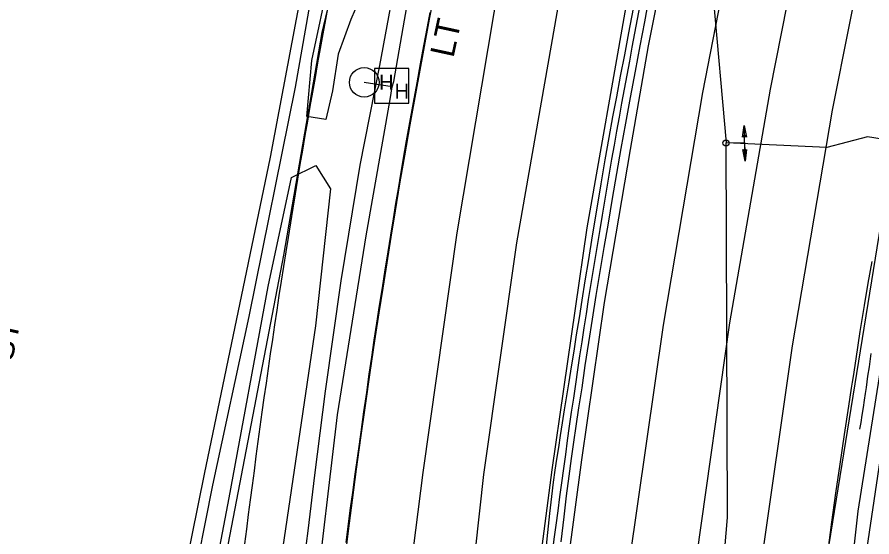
# Model space of a CAD drawing. Extents: x 2100323 to 2109811, y 740376 to 749755.
# Drawn here: x 2105907.6 to 2106049.9, y 742793.5 to 742880 of the extents above; entities that cross this region are included whole.
import ezdxf

# ---------------------------------------------------------------- set-up
doc = ezdxf.new("R2010")
doc.units = 0
for name, color, linetype in [('Exist Horizontal Alignment', 7, 'Continuous'), ('Exist Other Culture Fence Line', 7, 'Continuous'), ('Exist Right of Way Line', 7, 'Continuous'), ('Exist Roads Curbs', 7, 'Continuous'), ('Exist Roads EOP', 7, 'Continuous'), ('Exist Roads EOP Other', 7, 'Continuous'), ('Exist Roads EOP Other Text', 7, 'Continuous'), ('Exist Roads EOT', 7, 'Continuous'), ('Exist Structure Minor Pipes RCP 24 Inch', 7, 'Continuous'), ('Exist Utilities Other Pole CELL', 7, 'Continuous'), ('Exist Utilities Other Pole Text', 7, 'Continuous'), ('Exist Utilities Power Hand Hole CELL', 7, 'Continuous'), ('Exist Utilities Power UG Cable SUE LOS B', 7, 'Continuous'), ('Exist Utilities Sanitary Sewer UG Line', 7, 'Continuous'), ('Exist Utilities Telephone UG Conduit SUE LOS B', 7, 'Continuous'), ('Exist Utilities Water Change of Service SUE CELL', 7, 'Continuous'), ('Exist Utilities Water UG Line SUE LOS B', 7, 'Continuous'), ('Exist Utilities Water UG Line SUE LOS C', 7, 'Continuous'), ('Exist Vegetation Woods Line', 7, 'Continuous')]:
    doc.layers.add(name, color=color, linetype=linetype)

msp = doc.modelspace()

# ---------------------------------------------------------------- linework, layer by layer
at = {"layer": 'Exist Horizontal Alignment'}
msp.add_arc((2107417.62, 742609.94), 1432.39, 167.81942, 173.88645, dxfattribs=at)
at = {"layer": 'Exist Other Culture Fence Line'}
msp.add_lwpolyline([(2105922.98, 742929.43), (2105937.42, 742927.18), (2105968.86, 742921.67), (2105958.36, 742877.42), (2105951.94, 742840.37), (2105937.86, 742766.98), (2105931.29, 742735.9), (2105912.85, 742738.93), (2105899.2, 742740.71), (2105892.06, 742742.25), (2105884.51, 742734.75)], dxfattribs=at)
at = {"layer": 'Exist Right of Way Line'}
msp.add_arc((2107417.62, 742609.94), 1483.38, 167.81942, 173.88645, dxfattribs=at)
at = {"layer": 'Exist Roads Curbs'}
for points in [[(2105932.97, 742765.66), (2105940.2, 742802.1), (2105946.25, 742830.16), (2105953.94, 742868.31), (2105961.94, 742913.98)], [(2106049.74, 742824), (2106049.43, 742821.78), (2106049.2, 742820.21), (2106049.06, 742819.27), (2106048.93, 742818.34), (2106048.79, 742817.33), (2106048.63, 742816.23), (2106048.45, 742815.02), (2106048.25, 742813.74), (2106048.06, 742812.52), (2106047.87, 742811.37)]]:
    msp.add_lwpolyline(points, dxfattribs=at)
at = {"layer": 'Exist Roads EOP'}
for points in [[(2105962.12, 742788.98), (2105962.79, 742794.48), (2105963.44, 742799.56), (2105964.12, 742804.72), (2105964.83, 742809.96), (2105965.59, 742815.33), (2105966.38, 742820.84), (2105967.15, 742826.1), (2105967.87, 742830.76), (2105968.53, 742834.9), (2105969.19, 742839.08), (2105969.87, 742843.37), (2105970.58, 742847.77), (2105971.33, 742852.25), (2105972.14, 742856.88), (2105973.06, 742862.06), (2105974.11, 742867.86), (2105975.21, 742873.86), (2105976.29, 742879.66), (2105977.35, 742885.21)], [(2105998.16, 742792.65), (2105998.66, 742796.8), (2105999.09, 742800.31), (2105999.51, 742803.55), (2105999.91, 742806.51), (2106000.3, 742809.21), (2106000.7, 742811.92), (2106001.15, 742814.95), (2106001.65, 742818.3), (2106002.19, 742821.97), (2106002.77, 742825.82), (2106003.38, 742829.71), (2106004.01, 742833.65), (2106004.67, 742837.63), (2106005.35, 742841.65), (2106006.04, 742845.71), (2106006.74, 742849.8), (2106007.46, 742853.94), (2106008.19, 742858.12), (2106008.95, 742862.35), (2106009.73, 742866.64), (2106010.54, 742870.99), (2106011.34, 742875.24), (2106012.09, 742879.23), (2106012.79, 742882.96)], [(2105995.63, 742790.91), (2105995.97, 742794.18), (2105996.3, 742797.36), (2105996.61, 742800.16), (2105996.9, 742802.55), (2105997.19, 742804.56), (2105997.47, 742806.41), (2105997.77, 742808.34), (2105998.08, 742810.35), (2105998.41, 742812.45), (2105998.75, 742814.63), (2105999.11, 742816.92), (2105999.5, 742819.3), (2105999.9, 742821.79), (2106000.32, 742824.38), (2106000.76, 742827.1), (2106001.21, 742829.93), (2106001.68, 742832.88), (2106002.19, 742836.07), (2106002.76, 742839.64), (2106003.4, 742843.57), (2106004.11, 742847.88), (2106004.83, 742852.22), (2106005.52, 742856.25), (2106006.18, 742859.97), (2106006.8, 742863.38), (2106007.43, 742866.7), (2106008.08, 742870.14), (2106008.76, 742873.7), (2106009.46, 742877.39), (2106010.24, 742881.45)], [(2106042.62, 742791.22), (2106043.25, 742795.94), (2106043.91, 742800.73), (2106044.6, 742805.58), (2106045.33, 742810.5), (2106046.06, 742815.23), (2106046.53, 742818.22), (2106046.68, 742819.21), (2106046.83, 742820.19), (2106047.27, 742823.11), (2106047.97, 742827.66), (2106048.66, 742831.97), (2106049.31, 742835.72), (2106049.96, 742839.33)]]:
    msp.add_lwpolyline(points, dxfattribs=at)
at = {"layer": 'Exist Roads EOP Other'}
for points in [[(2105900.03, 742551.14), (2105909.94, 742570.11), (2105918.93, 742589.88), (2105927.5, 742611.03), (2105933.54, 742632.34), (2105936.79, 742647.02), (2105939.44, 742660.75), (2105942.5, 742679.44), (2105945.75, 742702.77), (2105948.33, 742726.48), (2105950.36, 742748.4), (2105953.27, 742773.38), (2105956.07, 742794.48), (2105957.15, 742803.73), (2105958.94, 742817.73), (2105961.58, 742836.11), (2105964.71, 742855.36), (2105968.01, 742871.94), (2105971.36, 742890.33), (2105973.4, 742901.44), (2105984.27, 742952.14), (2105989.88, 742978.1)], [(2105931.46, 742767.68), (2105938.8, 742803.93), (2105949.8, 742856.67), (2105956.31, 742891.22)], [(2105976.33, 742880.79), (2105975.82, 742878.09), (2105975.29, 742875.24), (2105974.73, 742872.23), (2105974.15, 742869.07), (2105973.54, 742865.76), (2105972.95, 742862.47), (2105972.4, 742859.38), (2105971.89, 742856.51), (2105971.43, 742853.85), (2105971.02, 742851.39), (2105970.63, 742848.97), (2105970.21, 742846.42), (2105969.77, 742843.72), (2105969.31, 742840.9), (2105968.84, 742837.93), (2105968.36, 742834.93), (2105967.89, 742831.97), (2105967.45, 742829.06), (2105967.01, 742826.21), (2105966.6, 742823.4), (2105966.18, 742820.54), (2105965.75, 742817.5), (2105965.29, 742814.28), (2105964.81, 742810.9), (2105964.31, 742807.34), (2105963.83, 742803.9), (2105963.42, 742800.87), (2105963.07, 742798.26), (2105962.79, 742796.06), (2105962.57, 742794.27), (2105962.36, 742792.54)]]:
    msp.add_lwpolyline(points, dxfattribs=at)
at = {"layer": 'Exist Roads EOT'}
for points in [[(2106063, 743062.7), (2106054.24, 743022.2), (2106045.59, 742982.5), (2106037.72, 742946.39), (2106029.49, 742907.35), (2106021.71, 742867.46), (2106015.15, 742828.74), (2106009.5, 742789.32), (2106004.9, 742750.51), (2106000.27, 742709.51), (2105996.41, 742671.84), (2105992.2, 742631.99), (2105987.97, 742592.71), (2105983.67, 742553.22), (2105979.39, 742513.16), (2105975.25, 742473.67), (2105970.97, 742433.98), (2105966.73, 742394.53), (2105962.42, 742355.18)], [(2106073.69, 743059.33), (2106064.38, 743016.38), (2106056.84, 742981.87), (2106048.45, 742943.66), (2106040.33, 742905.41), (2106032.98, 742868.01), (2106026.21, 742829.11), (2106020.7, 742790.27), (2106015.49, 742747.34), (2106011.35, 742709.51), (2106007.35, 742670.52), (2106003.57, 742635.36), (2105998.96, 742591.8), (2105995.04, 742553.73), (2105990.75, 742513.49), (2105986.31, 742473.71), (2105981.94, 742433.9), (2105977.32, 742392.25), (2105973.18, 742354.53)], [(2106084.52, 743058.41), (2106075.56, 743016.95), (2106066.82, 742976.61), (2106058.98, 742941.04), (2106051.76, 742907.16), (2106043.27, 742864.49), (2106036.65, 742825.25), (2106031.3, 742788.06), (2106026.21, 742745.32), (2106021.92, 742704.56), (2106017.96, 742666.72), (2106014.03, 742629.81), (2106009.82, 742589.73), (2106005.65, 742550.88), (2106001.36, 742511.17), (2105997.35, 742474.09), (2105992.53, 742431.24), (2105988.68, 742393.73), (2105987.66, 742384), (2105986.42, 742371.59), (2105985.32, 742361.4)], [(2106020.18, 743040.87), (2106011.78, 743002.02), (2106003.41, 742962.64), (2105995.61, 742925.1), (2105988.05, 742887.05), (2105980.81, 742844.07), (2105975.18, 742804.19), (2105970.58, 742768.41), (2105965.96, 742729.07), (2105961.69, 742689.15), (2105957.64, 742650.33), (2105953.13, 742610.18), (2105948.93, 742570.62), (2105944.74, 742530.96), (2105940.58, 742491.85), (2105936.43, 742452.9), (2105932.49, 742414.32), (2105928.37, 742374.17), (2105924.49, 742335.08), (2105920.5, 742295.58), (2105916.35, 742256.5), (2105912.12, 742216.51), (2105907.85, 742177.17), (2105903.51, 742138.15)], [(2105999.31, 742788.88), (2106001.6, 742806.29), (2106005.39, 742832.47), (2106009.7, 742857.94), (2106012.72, 742875.19), (2106018.23, 742902.84), (2106021.39, 742918.26), (2106025.56, 742937.64), (2106030.32, 742960.07), (2106036.47, 742987.84), (2106042.22, 743015.09), (2106047.83, 743040.43)], [(2106030.31, 743038.03), (2106021.98, 742999.54), (2106013.24, 742959.04), (2106005.48, 742922.17), (2105998.02, 742883.93), (2105990.75, 742842.44), (2105985.23, 742803.84), (2105981.08, 742766.07), (2105976.84, 742726.21), (2105973.02, 742688.98), (2105968.8, 742650.53), (2105964.12, 742607), (2105959.98, 742567.84), (2105956.01, 742530.35), (2105951.78, 742490.37), (2105947.68, 742452.43), (2105943.41, 742411.57), (2105939.25, 742373.09), (2105935.11, 742333.11)], [(2106041.09, 743034.02), (2106033.02, 742996.93), (2106024.65, 742958.11), (2106016.76, 742920.71), (2106008.96, 742881.76), (2106002.45, 742844.89), (2105996.6, 742804.65), (2105990.47, 742757.4), (2105987.1, 742726.99), (2105983.03, 742688.2), (2105978.51, 742647.64), (2105973.91, 742606.46), (2105973.04, 742598.78), (2105969.1, 742561.77), (2105965.85, 742529.48), (2105963.61, 742508.93), (2105961.61, 742490.36), (2105959.7, 742472.87), (2105957.28, 742451.68), (2105955.46, 742434.32), (2105953.17, 742413.77), (2105951.82, 742400.17), (2105949.8, 742380.47), (2105947.87, 742364.04)]]:
    msp.add_lwpolyline(points, dxfattribs=at)
at = {"layer": 'Exist Structure Minor Pipes RCP 24 Inch'}
msp.add_line((2106069.68, 742931), (2106029.24, 742657.68), dxfattribs=at)
at = {"layer": 'Exist Utilities Other Pole CELL'}
msp.add_circle((2105965.4, 742869.14), 2.46, dxfattribs=at)
at = {"layer": 'Exist Utilities Power Hand Hole CELL'}
msp.add_line((2105970.04, 742868.4), (2105970.04, 742868.4), dxfattribs=at)
msp.add_lwpolyline([(2105967.09, 742865.67), (2105972.84, 742865.67), (2105972.84, 742871.42), (2105967.09, 742871.42), (2105967.09, 742865.67)], dxfattribs=at)
at = {"layer": 'Exist Utilities Power UG Cable SUE LOS B'}
for points in [[(2105970.04, 742868.4), (2105970.32, 742869.28), (2105974.07, 742890.72), (2105979.8, 742920), (2105984.6, 742943.42), (2105989.97, 742969.23), (2105995.1, 742994), (2105995.64, 742995.86), (2105994.7, 742996.3), (2105990.33, 742996.91)], [(2105952.61, 742737.31), (2105952.47, 742738.13), (2105954.42, 742752.5), (2105957.12, 742781.4), (2105960.92, 742813.78), (2105965.74, 742843.56), (2105969.69, 742866.28), (2105970.04, 742868.4), (2105969.31, 742868.49), (2105965.4, 742869.13)]]:
    msp.add_lwpolyline(points, dxfattribs=at)
at = {"layer": 'Exist Utilities Sanitary Sewer UG Line'}
msp.add_line((2106066.51, 742939.55), (2106031.49, 742722.46), dxfattribs=at)
at = {"layer": 'Exist Utilities Telephone UG Conduit SUE LOS B'}
msp.add_lwpolyline([(2106045.92, 742782.19), (2106047.6, 742797.77), (2106051.2, 742820.13), (2106056.47, 742852.03), (2106061.8, 742881.53), (2106068.42, 742912.95), (2106075.08, 742942.35), (2106080.76, 742969.92), (2106086.38, 742995.86), (2106097.58, 743046.43)], dxfattribs=at)
at = {"layer": 'Exist Utilities Water Change of Service SUE CELL'}
for p, q in [((2106028.8, 742856), (2106028.64, 742861.96)), ((2106025.63, 742859.05), (2106028.72, 742859.14)), ((2106025.63, 742859.05), (2106025.63, 742859.05)), ((2106028.72, 742859.14), (2106028.8, 742856))]:
    msp.add_line(p, q, dxfattribs=at)
for points in [[(2106028.64, 742861.96), (2106029.04, 742860), (2106028.68, 742860.41), (2106028.39, 742860.02)], [(2106028.8, 742856), (2106028.4, 742857.96), (2106028.76, 742857.55), (2106029.06, 742857.94)]]:
    msp.add_lwpolyline(points, close=True, dxfattribs=at)
msp.add_circle((2106025.63, 742859.05), 0.517, dxfattribs=at)
at = {"layer": 'Exist Utilities Water UG Line SUE LOS B'}
for points in [[(2106063.88, 742857.49), (2106063.02, 742857.8), (2106055.47, 742859.05), (2106049.18, 742860.04), (2106042.41, 742858.3), (2106025.63, 742859.05)], [(2105978.93, 742338.78), (2105984.63, 742399.45), (2105992.2, 742469.3), (2106004.11, 742580.9), (2106005.79, 742588.08), (2106021.09, 742740.67), (2106025.89, 742796.67), (2106025.63, 742859.05)]]:
    msp.add_lwpolyline(points, dxfattribs=at)
at = {"layer": 'Exist Utilities Water UG Line SUE LOS C'}
msp.add_line((2106019.34, 742929.41), (2106025.63, 742859.05), dxfattribs=at)
at = {"layer": 'Exist Vegetation Woods Line'}
for points in [[(2105987.92, 742978.79), (2105977.66, 742930.86), (2105968.22, 742891.32), (2105963.14, 742879.62), (2105961.06, 742873.83), (2105960.09, 742867.75), (2105959, 742862.97), (2105955.84, 742863.43), (2105956.69, 742872.76), (2105962.53, 742900.36), (2105964.57, 742909.98), (2105964.13, 742915.86), (2105959.39, 742918.24), (2105946.35, 742921), (2105940.69, 742923.97), (2105938.78, 742931.44), (2105942.74, 742935.8), (2105951.7, 742936.71), (2105961.69, 742938.94), (2105967.95, 742944.07), (2105972.38, 742956.75), (2105977.55, 742973.33), (2105979.38, 742981.98)], [(2105936.8, 742767.89), (2105942.93, 742799.97), (2105949.4, 742835.15), (2105953.28, 742853.28), (2105957.36, 742855.27), (2105959.81, 742851.42), (2105957.29, 742828.58), (2105951.11, 742786.92)]]:
    msp.add_lwpolyline(points, dxfattribs=at)

# ---------------------------------------------------------------- texts
at = {"layer": 'Exist Roads EOP Other Text'}
msp.add_text('BST', height=4, rotation=77.8136, dxfattribs=at).set_placement((2105905.99, 742818.98))
at = {"layer": 'Exist Utilities Other Pole Text'}
msp.add_text('LT', height=4, rotation=77.8136, dxfattribs=at).set_placement((2105980.24, 742873.1))
at = {"layer": 'Exist Utilities Power Hand Hole CELL'}
for p in [(2105967.88, 742867.93), (2105970.45, 742866.41)]:
    msp.add_text('H', height=2.5, dxfattribs=at).set_placement(p)

doc.saveas('drawing.dxf')
